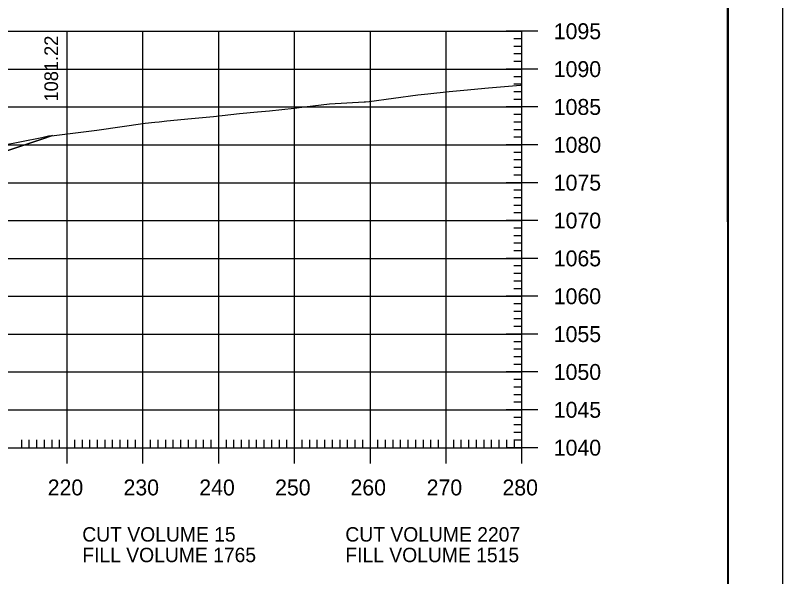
# Model space of a CAD drawing. Extents: x 1322838 to 1324533, y 339903 to 351025.
# Drawn here: x 1323848.7 to 1323950, y 344997.1 to 345071.2 of the extents above; entities that cross this region are included whole.
import ezdxf

# ---------------------------------------------------------------- set-up
doc = ezdxf.new("R2010")
doc.units = 0
for name, color, linetype in [('R_Axis', 7, 'Continuous'), ('R_Axis Annot', 7, 'Continuous'), ('R_Border', 7, 'Continuous'), ('R_Exist Surface', 7, 'Continuous'), ('R_Fin Surface', 7, 'Continuous'), ('R_Grid', 7, 'Continuous'), ('R_No Plot', 7, 'Continuous'), ('R_Xsect Elev', 7, 'Continuous')]:
    doc.layers.add(name, color=color, linetype=linetype)

msp = doc.modelspace()

# ---------------------------------------------------------------- linework, layer by layer
at = {"layer": 'R_Axis'}
for p, q in [((1323917.68, 345069.14), (1323913.48, 345069.14)), ((1323915.58, 345068.14), (1323914.53, 345068.14)), ((1323915.58, 345014.14), (1323915.58, 345069.14)), ((1323915.58, 345067.14), (1323914.53, 345067.14)), ((1323915.58, 345066.14), (1323914.53, 345066.14)), ((1323915.58, 345065.14), (1323914.53, 345065.14)), ((1323917.68, 345064.14), (1323913.48, 345064.14)), ((1323915.58, 345063.14), (1323914.53, 345063.14)), ((1323915.58, 345062.14), (1323914.53, 345062.14)), ((1323915.58, 345061.14), (1323914.53, 345061.14)), ((1323915.58, 345060.14), (1323914.53, 345060.14)), ((1323917.68, 345059.14), (1323913.48, 345059.14)), ((1323915.58, 345058.14), (1323914.53, 345058.14)), ((1323915.58, 345057.14), (1323914.53, 345057.14)), ((1323915.58, 345056.14), (1323914.53, 345056.14)), ((1323915.58, 345055.14), (1323914.53, 345055.14)), ((1323917.68, 345054.14), (1323913.48, 345054.14)), ((1323915.58, 345053.14), (1323914.53, 345053.14)), ((1323915.58, 345052.14), (1323914.53, 345052.14)), ((1323915.58, 345051.14), (1323914.53, 345051.14)), ((1323915.58, 345050.14), (1323914.53, 345050.14)), ((1323917.68, 345049.14), (1323913.48, 345049.14)), ((1323915.58, 345048.14), (1323914.53, 345048.14)), ((1323915.58, 345047.14), (1323914.53, 345047.14)), ((1323915.58, 345046.14), (1323914.53, 345046.14)), ((1323915.58, 345045.14), (1323914.53, 345045.14)), ((1323917.68, 345044.14), (1323913.48, 345044.14)), ((1323915.58, 345043.14), (1323914.53, 345043.14)), ((1323915.58, 345042.14), (1323914.53, 345042.14)), ((1323915.58, 345041.14), (1323914.53, 345041.14)), ((1323915.58, 345040.14), (1323914.53, 345040.14)), ((1323917.68, 345039.14), (1323913.48, 345039.14)), ((1323915.58, 345038.14), (1323914.53, 345038.14)), ((1323915.58, 345037.14), (1323914.53, 345037.14)), ((1323915.58, 345036.14), (1323914.53, 345036.14)), ((1323915.58, 345035.14), (1323914.53, 345035.14)), ((1323917.68, 345034.14), (1323913.48, 345034.14)), ((1323915.58, 345033.14), (1323914.53, 345033.14)), ((1323915.58, 345032.14), (1323914.53, 345032.14)), ((1323915.58, 345031.14), (1323914.53, 345031.14)), ((1323915.58, 345030.14), (1323914.53, 345030.14)), ((1323917.68, 345029.14), (1323913.48, 345029.14)), ((1323915.58, 345028.14), (1323914.53, 345028.14)), ((1323915.58, 345027.14), (1323914.53, 345027.14)), ((1323915.58, 345026.14), (1323914.53, 345026.14)), ((1323915.58, 345025.14), (1323914.53, 345025.14)), ((1323917.68, 345024.14), (1323913.48, 345024.14)), ((1323915.58, 345023.14), (1323914.53, 345023.14)), ((1323915.58, 345022.14), (1323914.53, 345022.14)), ((1323915.58, 345021.14), (1323914.53, 345021.14)), ((1323915.58, 345020.14), (1323914.53, 345020.14)), ((1323917.68, 345019.14), (1323913.48, 345019.14)), ((1323915.58, 345018.14), (1323914.53, 345018.14)), ((1323915.58, 345017.14), (1323914.53, 345017.14)), ((1323855.58, 345012.04), (1323855.58, 345016.24)), ((1323865.58, 345012.04), (1323865.58, 345016.24)), ((1323875.58, 345012.04), (1323875.58, 345016.24)), ((1323885.58, 345012.04), (1323885.58, 345016.24)), ((1323895.58, 345012.04), (1323895.58, 345016.24)), ((1323905.58, 345012.04), (1323905.58, 345016.24)), ((1323915.58, 345016.14), (1323914.53, 345016.14)), ((1323915.58, 345012.04), (1323915.58, 345016.24)), ((1323849.58, 345014.14), (1323849.58, 345015.19)), ((1323850.58, 345014.14), (1323850.58, 345015.19)), ((1323851.58, 345014.14), (1323851.58, 345015.19)), ((1323852.58, 345014.14), (1323852.58, 345015.19)), ((1323853.58, 345014.14), (1323853.58, 345015.19)), ((1323854.58, 345014.14), (1323854.58, 345015.19)), ((1323856.58, 345014.14), (1323856.58, 345015.19)), ((1323857.58, 345014.14), (1323857.58, 345015.19)), ((1323858.58, 345014.14), (1323858.58, 345015.19)), ((1323859.58, 345014.14), (1323859.58, 345015.19)), ((1323860.58, 345014.14), (1323860.58, 345015.19)), ((1323861.58, 345014.14), (1323861.58, 345015.19)), ((1323862.58, 345014.14), (1323862.58, 345015.19)), ((1323863.58, 345014.14), (1323863.58, 345015.19)), ((1323864.58, 345014.14), (1323864.58, 345015.19)), ((1323866.58, 345014.14), (1323866.58, 345015.19)), ((1323867.58, 345014.14), (1323867.58, 345015.19)), ((1323868.58, 345014.14), (1323868.58, 345015.19)), ((1323869.58, 345014.14), (1323869.58, 345015.19)), ((1323870.58, 345014.14), (1323870.58, 345015.19)), ((1323871.58, 345014.14), (1323871.58, 345015.19)), ((1323872.58, 345014.14), (1323872.58, 345015.19)), ((1323873.58, 345014.14), (1323873.58, 345015.19)), ((1323874.58, 345014.14), (1323874.58, 345015.19)), ((1323876.58, 345014.14), (1323876.58, 345015.19)), ((1323877.58, 345014.14), (1323877.58, 345015.19)), ((1323878.58, 345014.14), (1323878.58, 345015.19)), ((1323879.58, 345014.14), (1323879.58, 345015.19)), ((1323880.58, 345014.14), (1323880.58, 345015.19)), ((1323881.58, 345014.14), (1323881.58, 345015.19)), ((1323882.58, 345014.14), (1323882.58, 345015.19)), ((1323883.58, 345014.14), (1323883.58, 345015.19)), ((1323884.58, 345014.14), (1323884.58, 345015.19)), ((1323886.58, 345014.14), (1323886.58, 345015.19)), ((1323887.58, 345014.14), (1323887.58, 345015.19)), ((1323888.58, 345014.14), (1323888.58, 345015.19)), ((1323889.58, 345014.14), (1323889.58, 345015.19)), ((1323890.58, 345014.14), (1323890.58, 345015.19)), ((1323891.58, 345014.14), (1323891.58, 345015.19)), ((1323892.58, 345014.14), (1323892.58, 345015.19)), ((1323893.58, 345014.14), (1323893.58, 345015.19)), ((1323894.58, 345014.14), (1323894.58, 345015.19)), ((1323896.58, 345014.14), (1323896.58, 345015.19)), ((1323897.58, 345014.14), (1323897.58, 345015.19)), ((1323898.58, 345014.14), (1323898.58, 345015.19)), ((1323899.58, 345014.14), (1323899.58, 345015.19)), ((1323900.58, 345014.14), (1323900.58, 345015.19)), ((1323901.58, 345014.14), (1323901.58, 345015.19)), ((1323902.58, 345014.14), (1323902.58, 345015.19)), ((1323903.58, 345014.14), (1323903.58, 345015.19)), ((1323904.58, 345014.14), (1323904.58, 345015.19)), ((1323906.58, 345014.14), (1323906.58, 345015.19)), ((1323907.58, 345014.14), (1323907.58, 345015.19)), ((1323908.58, 345014.14), (1323908.58, 345015.19)), ((1323909.58, 345014.14), (1323909.58, 345015.19)), ((1323910.58, 345014.14), (1323910.58, 345015.19)), ((1323911.58, 345014.14), (1323911.58, 345015.19)), ((1323912.58, 345014.14), (1323912.58, 345015.19)), ((1323913.58, 345014.14), (1323913.58, 345015.19)), ((1323915.58, 345015.14), (1323914.53, 345015.14)), ((1323914.58, 345014.14), (1323914.58, 345015.19)), ((1323495.58, 345014.14), (1323915.58, 345014.14)), ((1323917.68, 345014.14), (1323913.48, 345014.14))]:
    msp.add_line(p, q, dxfattribs=at)
at = {"layer": 'R_Border'}
msp.add_line((1323942.85, 344830.14), (1323942.85, 345138.33), dxfattribs=at)
at = {"layer": 'R_Exist Surface'}
msp.add_lwpolyline([(1323844.12, 345053.53), (1323852.24, 345055.11), (1323853.12, 345055.31), (1323853.87, 345055.38), (1323859.51, 345056.08), (1323865.86, 345056.99), (1323867.13, 345057.13), (1323867.71, 345057.19), (1323868.74, 345057.3), (1323871.98, 345057.62), (1323874.88, 345057.9), (1323878.32, 345058.28), (1323880.67, 345058.51), (1323882.26, 345058.63), (1323885.51, 345058.96), (1323886.91, 345059.16), (1323890.19, 345059.55), (1323894.76, 345059.81), (1323894.96, 345059.83), (1323895.42, 345059.88), (1323901.85, 345060.72), (1323903.17, 345060.87), (1323905.98, 345061.16), (1323907.92, 345061.36), (1323911.15, 345061.65), (1323915.39, 345062.03), (1323915.58, 345062.05)], dxfattribs=at)
at = {"layer": 'R_Fin Surface'}
msp.add_lwpolyline([(1323742.37, 345018.27), (1323756.88, 345023.11), (1323770.56, 345027.67), (1323782.23, 345031.56), (1323793.01, 345035.16), (1323811.6, 345041.35), (1323815.95, 345042.8), (1323850.92, 345054.46), (1323852.37, 345054.94), (1323853.62, 345055.36)], dxfattribs=at)
at = {"layer": 'R_Grid'}
for p, q in [((1323495.58, 345069.14), (1323915.58, 345069.14)), ((1323855.58, 345014.14), (1323855.58, 345069.14)), ((1323865.58, 345014.14), (1323865.58, 345069.14)), ((1323875.58, 345014.14), (1323875.58, 345069.14)), ((1323885.58, 345014.14), (1323885.58, 345069.14)), ((1323895.58, 345014.14), (1323895.58, 345069.14)), ((1323905.58, 345014.14), (1323905.58, 345069.14)), ((1323915.58, 345014.14), (1323915.58, 345069.14)), ((1323495.58, 345064.14), (1323915.58, 345064.14)), ((1323495.58, 345059.14), (1323915.58, 345059.14)), ((1323495.58, 345054.14), (1323915.58, 345054.14)), ((1323495.58, 345049.14), (1323915.58, 345049.14)), ((1323495.58, 345044.14), (1323915.58, 345044.14)), ((1323495.58, 345039.14), (1323915.58, 345039.14)), ((1323495.58, 345034.14), (1323915.58, 345034.14)), ((1323495.58, 345029.14), (1323915.58, 345029.14)), ((1323495.58, 345024.14), (1323915.58, 345024.14)), ((1323495.58, 345019.14), (1323915.58, 345019.14)), ((1323495.58, 345014.14), (1323915.58, 345014.14))]:
    msp.add_line(p, q, dxfattribs=at)
at = {"layer": 'R_No Plot'}
for points in [[(1323449.97, 345144.17), (1323949.98, 345144.17), (1323949.98, 344824.16), (1323449.97, 344824.16)], [(1323819.46, 345138.33), (1323848.89, 345138.33), (1323848.89, 345123.51), (1323873.06, 345123.51), (1323907.86, 345123.51), (1323907.86, 345074.5), (1323942.67, 345074.5), (1323942.85, 344830.14), (1323468.58, 344830.14), (1323468.58, 345138.33)], [(1323715.5, 345027.23), (1323716.49, 345027.59), (1323726.8, 345029.53), (1323781.87, 345040.28), (1323808.51, 345046.05), (1323831.82, 345051.17), (1323833.23, 345051.02), (1323834.77, 345051.34), (1323843.24, 345053.41), (1323844.12, 345053.53), (1323852.24, 345055.11), (1323853.12, 345055.31), (1323853.62, 345055.36), (1323852.37, 345054.94), (1323850.92, 345054.46), (1323815.95, 345042.8), (1323811.6, 345041.35), (1323793.01, 345035.16), (1323782.23, 345031.56), (1323770.56, 345027.67), (1323756.88, 345023.11), (1323742.37, 345018.27), (1323728.06, 345023.04)]]:
    msp.add_lwpolyline(points, close=True, dxfattribs=at)

# ---------------------------------------------------------------- texts
at = {"layer": 'R_Axis Annot'}
for s, height, p in [('1095', 2.1, (1323919.78, 345068.09)), ('1090', 2.1, (1323919.78, 345063.09)), ('1085', 2.1, (1323919.78, 345058.09)), ('1080', 2.1, (1323919.78, 345053.09)), ('1075', 2.1, (1323919.78, 345048.09)), ('1070', 2.1, (1323919.78, 345043.09)), ('1065', 2.1, (1323919.78, 345038.09)), ('1060', 2.1, (1323919.78, 345033.09)), ('1055', 2.1, (1323919.78, 345028.09)), ('1050', 2.1, (1323919.78, 345023.09)), ('1045', 2.1, (1323919.78, 345018.09)), ('1040', 2.1, (1323919.78, 345013.09)), ('220', 2.1, (1323853.01, 345007.84)), ('230', 2.1, (1323863.01, 345007.84)), ('240', 2.1, (1323873.01, 345007.84)), ('250', 2.1, (1323883.01, 345007.84)), ('260', 2.1, (1323892.96, 345007.84)), ('270', 2.1, (1323903.01, 345007.84)), ('280', 2.1, (1323913.01, 345007.84)), ('CUT VOLUME 15', 1.9043, (1323857.57, 345001.74)), ('CUT VOLUME 2207', 1.9043, (1323892.28, 345001.74)), ('FILL VOLUME 1765', 1.9043, (1323857.57, 344999.02)), ('FILL VOLUME 1515', 1.9043, (1323892.28, 344999.02))]:
    msp.add_text(s, height=height, dxfattribs=at).set_placement(p)
at = {"layer": 'R_Xsect Elev'}
msp.add_text('1081.22', height=1.8, rotation=90, dxfattribs=at).set_placement((1323854.37, 345059.86))

doc.saveas('drawing.dxf')
